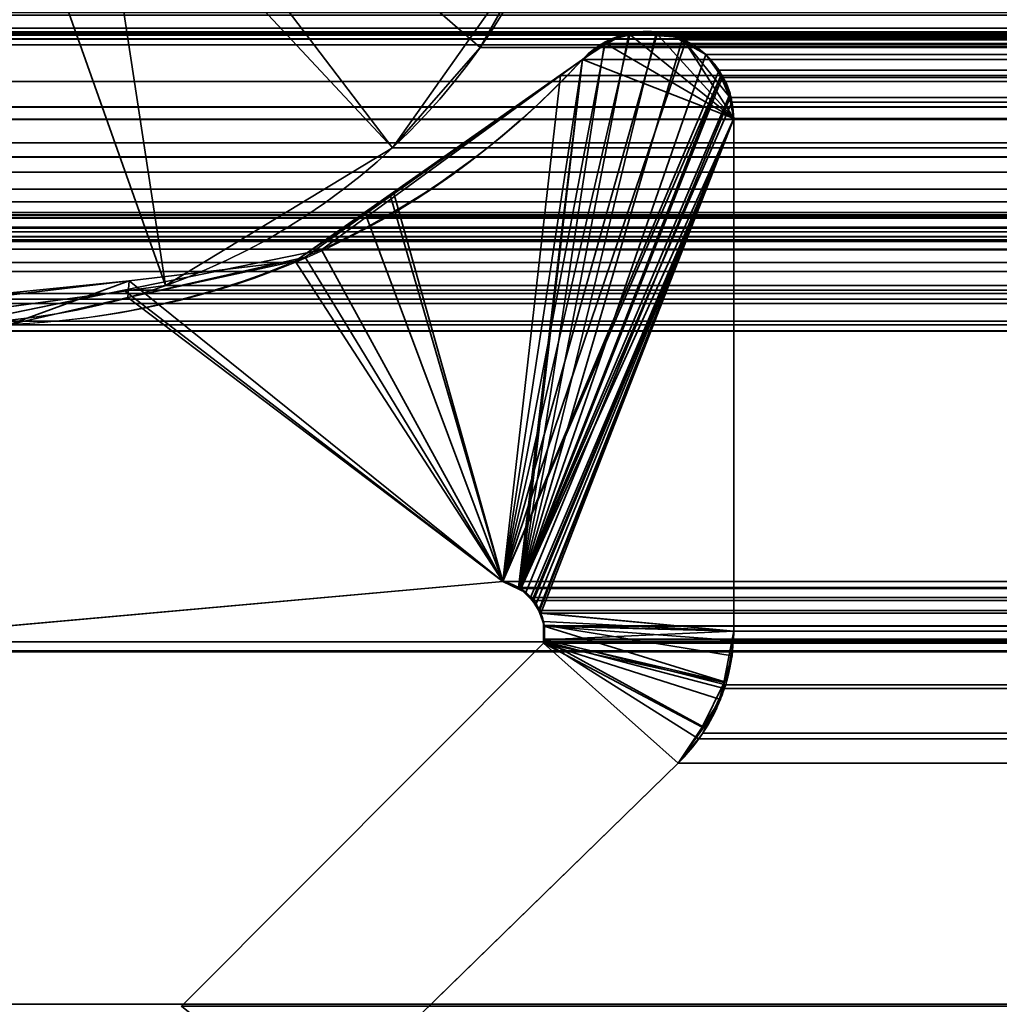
# Model space of a CAD drawing. Header units: millimetres. Extents: x -587 to 3688, y -115 to 120.
# Tile 741 of 960: x 2500.5 to 2503.88, y 2.65 to 6.05. Entities that reach past the tile are written whole.
import ezdxf

# ---------------------------------------------------------------- set-up
doc = ezdxf.new("R2010")
doc.units = ezdxf.units.MM
doc.layers.add('151', color=7, linetype='Continuous', true_color=0xffffff)

# ---------------------------------------------------------------- blocks, each defined once
blk = doc.blocks.new('UG_SURFACE_003')
at = {"layer": '151', "color": 252, "linetype": 'Continuous', "lineweight": 35}
for points in [[(3687.5, -40, 2198), (3687.5, 110, 2198), (2312.5, 110, 2198), (2312.5, -40, 2198)], [(2462.5001, -40, 2048.0001), (2462.5001, 110, 2048.0001), (3537.4999, 110, 2048.0001), (3537.4999, -40, 2048.0001)]]:
    blk.add_3dface(points, dxfattribs=at)
blk = doc.blocks.new('UG_SURFACE_089')
at = {"layer": '151', "color": 252, "linetype": 'Continuous', "lineweight": 35}
for points in [[(2502.0874, 5.9514, 2006.4125), (2502.3134, 6.3528, 2006.1867), (2500.9842, 7.0973, 2007.5157), (2500.9377, 6.9509, 2007.5622)], [(2500.7615, 6.7015, -7), (2500.9377, 6.9509, -7), (2502.3134, 6.3528, -7), (2501.7846, 5.6045, -7)], [(2501.7846, 5.6045, 2006.7155), (2502.0874, 5.9514, 2006.4125), (2500.9377, 6.9509, 2007.5622), (2500.8626, 6.8171, 2007.6375)], [(2500.8626, 6.8171, 2007.6375), (2500.7615, 6.7015, 2007.7386), (2501.0011, 5.1291, 2007.499), (2501.7846, 5.6045, 2006.7155)], [(2500.7615, 6.7015, 2007.7386), (2500.5004, 6.543, 2007.9997), (2501.0011, 5.1291, 2007.499)], [(2500.5004, 6.543, -7), (2500.7615, 6.7015, -7), (2501.7846, 5.6045, -7), (2501.0011, 5.1291, -7)], [(2500.093, 5.0055, 2008.4069), (2501.0011, 5.1291, 2007.499), (2500.5004, 6.543, 2007.9997), (2500.1976, 6.5018, 2008.3022)], [(2501.0011, 5.1291, -7), (2500.093, 5.0055, -7), (2500.1976, 6.5018, -7), (2500.5004, 6.543, -7)], [(2501.7846, 5.6045, -7), (2502.3134, 6.3528, -7), (2502.3134, 6.3528, 2006.1867)], [(2502.3134, 6.3528, 2006.1867), (2502.0874, 5.9514, 2006.4125), (2501.7846, 5.6045, -7)], [(2502.0874, 5.9514, 2006.4125), (2501.7846, 5.6045, 2006.7155), (2501.7846, 5.6045, -7)], [(2501.0011, 5.1291, 2007.499), (2501.0011, 5.1291, -7), (2501.7846, 5.6045, -7), (2501.7846, 5.6045, 2006.7155)], [(2500.093, 5.0055, 2008.4069), (2500.093, 5.0055, -7), (2501.0011, 5.1291, -7), (2501.0011, 5.1291, 2007.499)]]:
    blk.add_3dface(points, dxfattribs=at)
blk = doc.blocks.new('UG_SURFACE_090')
at = {"layer": '151', "color": 252, "linetype": 'Continuous', "lineweight": 35}
for points in [[(2502.0874, 5.9514, 2006.4125), (2502.3134, 6.3528, 2006.1867), (2500.9842, 7.0973, 2007.5157), (2500.9377, 6.9509, 2007.5622)], [(2500.7615, 6.7015, -7), (2500.9377, 6.9509, -7), (2502.3134, 6.3528, -7), (2501.7846, 5.6045, -7)], [(2501.7846, 5.6045, 2006.7155), (2502.0874, 5.9514, 2006.4125), (2500.9377, 6.9509, 2007.5622), (2500.8626, 6.8171, 2007.6375)], [(2500.8626, 6.8171, 2007.6375), (2500.7615, 6.7015, 2007.7386), (2501.0011, 5.1291, 2007.499), (2501.7846, 5.6045, 2006.7155)], [(2500.7615, 6.7015, 2007.7386), (2500.5004, 6.543, 2007.9997), (2501.0011, 5.1291, 2007.499)], [(2500.5004, 6.543, -7), (2500.7615, 6.7015, -7), (2501.7846, 5.6045, -7), (2501.0011, 5.1291, -7)], [(2500.093, 5.0055, 2008.4069), (2501.0011, 5.1291, 2007.499), (2500.5004, 6.543, 2007.9997), (2500.1976, 6.5018, 2008.3022)], [(2501.0011, 5.1291, -7), (2500.093, 5.0055, -7), (2500.1976, 6.5018, -7), (2500.5004, 6.543, -7)], [(2501.7846, 5.6045, -7), (2502.3134, 6.3528, -7), (2502.3134, 6.3528, 2006.1867)], [(2502.3134, 6.3528, 2006.1867), (2502.0874, 5.9514, 2006.4125), (2501.7846, 5.6045, -7)], [(2502.0874, 5.9514, 2006.4125), (2501.7846, 5.6045, 2006.7155), (2501.7846, 5.6045, -7)], [(2501.0011, 5.1291, 2007.499), (2501.0011, 5.1291, -7), (2501.7846, 5.6045, -7), (2501.7846, 5.6045, 2006.7155)], [(2500.093, 5.0055, 2008.4069), (2500.093, 5.0055, -7), (2501.0011, 5.1291, -7), (2501.0011, 5.1291, 2007.499)]]:
    blk.add_3dface(points, dxfattribs=at)
blk = doc.blocks.new('UG_SURFACE_093')
at = {"layer": '151', "color": 252, "linetype": 'Continuous', "lineweight": 35}
for points in [[(2486.0001, -46.92, 2022.5), (3513.9999, -46.92, 2022.5), (3513.9999, 13.92, 2022.5), (2486.0001, 13.92, 2022.5)], [(2487.5, -46.92, 2020.9999), (2487.5, 13.92, 2020.9999), (3512.5, 13.92, 2020.9999), (3512.5, -46.92, 2020.9999)], [(2500.9377, 6.9509, 2007.5622), (2500.9842, 7.0973, 2007.5157), (2502.3134, 6.3528, 2006.1867), (2502.0874, 5.9514, 2006.4125)], [(2500.8626, 6.8171, 2007.6375), (2500.9377, 6.9509, 2007.5622), (2502.0874, 5.9514, 2006.4125), (2501.7846, 5.6045, 2006.7155)], [(2501.7846, 5.6045, 2006.7155), (2501.0011, 5.1291, 2007.499), (2500.7615, 6.7015, 2007.7386), (2500.8626, 6.8171, 2007.6375)], [(2501.0011, 5.1291, 2007.499), (2500.5004, 6.543, 2007.9997), (2500.7615, 6.7015, 2007.7386)], [(2500.1976, 6.5018, 2008.3022), (2500.5004, 6.543, 2007.9997), (2501.0011, 5.1291, 2007.499), (2500.093, 5.0055, 2008.4069)], [(2502.0874, 5.9514, 2006.4125), (3497.6866, 6.3528, 2006.1867), (3497.9126, 5.9514, 2006.4125)], [(2502.0874, 5.9514, 2006.4125), (2502.3134, 6.3528, 2006.1867), (3497.6866, 6.3528, 2006.1867)], [(2498.2498, 6.2198, 2010.2503), (2498.5015, 5.834, 2009.9986), (3501.4985, 5.834, 2009.9986), (3501.7502, 6.2198, 2010.2503)], [(3497.9126, 5.9514, 2006.4125), (2501.7846, 5.6045, 2006.7155), (2502.0874, 5.9514, 2006.4125)], [(3497.9126, 5.9514, 2006.4125), (3498.2154, 5.6045, 2006.7155), (2501.7846, 5.6045, 2006.7155)], [(3501.4985, 5.834, 2009.9986), (2498.5015, 5.834, 2009.9986), (2499.2111, 5.2542, 2009.289), (3500.7889, 5.2542, 2009.289)], [(3498.9989, 5.1291, 2007.499), (2501.0011, 5.1291, 2007.499), (2501.7846, 5.6045, 2006.7155), (3498.2154, 5.6045, 2006.7155)], [(3500.7889, 5.2542, 2009.289), (2499.2111, 5.2542, 2009.289), (2500.093, 5.0055, 2008.4069), (3499.907, 5.0055, 2008.4069)], [(3499.907, 5.0055, 2008.4069), (2500.093, 5.0055, 2008.4069), (2501.0011, 5.1291, 2007.499), (3498.9989, 5.1291, 2007.499)]]:
    blk.add_3dface(points, dxfattribs=at)
blk = doc.blocks.new('UG_SURFACE_095')
at = {"layer": '151', "color": 7, "linetype": 'Continuous', "lineweight": 35}
for points in [[(2502.1658, 4.1071, 2006.3343), (2502.6038, 5.9952, 2005.8963), (2502.5806, 5.9954, 2005.9195), (2502.5184, 5.9606, 2005.9814)], [(2502.1658, 4.1071, 2006.3343), (2502.697, 5.9944, 2005.8031), (2502.6038, 5.9952, 2005.8963)], [(2502.1658, 4.1071, 2006.3343), (2502.7959, 5.9673, 2005.7042), (2502.7492, 5.9939, 2005.7507), (2502.697, 5.9944, 2005.8031)], [(2502.9633, 5.7056, -7), (2502.5177, 5.9668, -7), (2502.5306, 5.9764, -7), (2502.6052, 5.9951, -7)], [(2502.5306, 5.9764, -7), (2502.5184, 5.9606, 2005.9814), (2502.5806, 5.9954, 2005.9195)], [(2502.5306, 5.9764, -7), (2502.5806, 5.9954, 2005.9195), (2502.6038, 5.9952, 2005.8963)], [(2502.6038, 5.9952, 2005.8963), (2502.6052, 5.9951, -7), (2502.5306, 5.9764, -7)], [(2502.6052, 5.9951, -7), (2502.6038, 5.9952, 2005.8963), (2502.697, 5.9944, 2005.8031)], [(2502.697, 5.9944, 2005.8031), (2502.6503, 6.0064, -7), (2502.6052, 5.9951, -7)], [(2502.9633, 5.7056, -7), (2502.6052, 5.9951, -7), (2502.6503, 6.0064, -7), (2502.6963, 5.9997, -7)], [(2502.697, 5.9944, 2005.8031), (2502.6963, 5.9997, -7), (2502.6503, 6.0064, -7)], [(2502.6963, 5.9997, -7), (2502.697, 5.9944, 2005.8031), (2502.7492, 5.9939, 2005.7507)], [(2502.7492, 5.9939, 2005.7507), (2502.7597, 5.9906, -7), (2502.6963, 5.9997, -7)], [(2502.6963, 5.9997, -7), (2502.7597, 5.9906, -7), (2502.795, 5.9696, -7), (2502.9633, 5.7056, -7)], [(2502.7492, 5.9939, 2005.7507), (2502.795, 5.9696, -7), (2502.7597, 5.9906, -7)], [(2502.7492, 5.9939, 2005.7507), (2502.7959, 5.9673, 2005.7042), (2502.795, 5.9696, -7)], [(2502.9123, 5.8734, 2005.5878), (2502.8667, 5.9269, 2005.6334), (2502.7959, 5.9673, 2005.7042), (2502.1658, 4.1071, 2006.3343)], [(2502.5184, 5.9606, 2005.9814), (2502.4574, 5.9264, 2006.0427), (2502.4409, 5.9099, 2006.0592), (2502.1658, 4.1071, 2006.3343)], [(2502.5184, 5.9606, 2005.9814), (2502.5177, 5.9668, -7), (2502.4409, 5.9099, -7)], [(2502.4409, 5.9099, -7), (2502.5177, 5.9668, -7), (2502.9633, 5.7056, -7)], [(2502.4409, 5.9099, -7), (2502.4574, 5.9264, 2006.0427), (2502.5184, 5.9606, 2005.9814)], [(2502.5306, 5.9764, -7), (2502.5177, 5.9668, -7), (2502.5184, 5.9606, 2005.9814)], [(2502.795, 5.9696, -7), (2502.7959, 5.9673, 2005.7042), (2502.8667, 5.9269, 2005.6334)], [(2502.8667, 5.9269, 2005.6334), (2502.8667, 5.9269, -7), (2502.795, 5.9696, -7)], [(2502.9473, 5.7817, -7), (2502.795, 5.9696, -7), (2502.8667, 5.9269, -7), (2502.9173, 5.8558, -7)], [(2502.9473, 5.7817, -7), (2502.9633, 5.7056, -7), (2502.795, 5.9696, -7)], [(2502.4409, 5.9099, -7), (2502.4409, 5.9099, 2006.0592), (2502.4574, 5.9264, 2006.0427)], [(2502.8667, 5.9269, -7), (2502.8667, 5.9269, 2005.6334), (2502.9123, 5.8734, 2005.5878)], [(2502.9123, 5.8734, 2005.5878), (2502.9173, 5.8558, -7), (2502.8667, 5.9269, -7)], [(2501.7781, 5.4379, -7), (2501.7886, 5.4518, 2006.7112), (2502.4409, 5.9099, 2006.0592)], [(2502.4409, 5.9099, 2006.0592), (2502.4409, 5.9099, -7), (2501.7781, 5.4379, -7)], [(2501.7781, 5.4379, -7), (2502.4409, 5.9099, -7), (2502.1658, 4.1071, -7)], [(2502.1658, 4.1071, 2006.3343), (2502.4409, 5.9099, 2006.0592), (2501.7886, 5.4518, 2006.7112)], [(2502.2244, 4.083, -7), (2502.1658, 4.1071, -7), (2502.4409, 5.9099, -7)], [(2502.9633, 5.7056, -7), (2502.2278, 4.0816, -7), (2502.2244, 4.083, -7), (2502.4409, 5.9099, -7)], [(2502.1658, 4.1071, 2006.3343), (2502.9199, 5.8573, 2005.5802), (2502.9123, 5.8734, 2005.5878)], [(2502.9199, 5.8573, 2005.5802), (2502.1658, 4.1071, 2006.3343), (2502.2237, 4.0792, 2006.2764)], [(2502.9502, 5.793, 2005.5497), (2502.9199, 5.8573, 2005.5802), (2502.2237, 4.0792, 2006.2764)], [(2502.9123, 5.8734, 2005.5878), (2502.9199, 5.8573, 2005.5802), (2502.9173, 5.8558, -7)], [(2502.9376, 5.8271, -7), (2502.9173, 5.8558, -7), (2502.9199, 5.8573, 2005.5802)], [(2502.9173, 5.8558, -7), (2502.9376, 5.8271, -7), (2502.9473, 5.7817, -7)], [(2502.9376, 5.8271, -7), (2502.9199, 5.8573, 2005.5802), (2502.9502, 5.793, 2005.5497)], [(2502.9502, 5.793, 2005.5497), (2502.9473, 5.7817, -7), (2502.9376, 5.8271, -7)], [(2502.2237, 4.0792, 2006.2764), (2502.2449, 4.069, 2006.2551), (2502.9519, 5.7826, 2005.5482), (2502.9502, 5.793, 2005.5497)], [(2502.9502, 5.793, 2005.5497), (2502.9519, 5.7826, 2005.5482), (2502.9473, 5.7817, -7)], [(2502.9633, 5.7056, 2005.5368), (2502.9519, 5.7826, 2005.5482), (2502.2449, 4.069, 2006.2551), (2502.2666, 4.0415, 2006.2335)], [(2502.9473, 5.7817, -7), (2502.9519, 5.7826, 2005.5482), (2502.9633, 5.7056, 2005.5368)], [(2502.9633, 5.7056, 2005.5368), (2502.9633, 5.7056, -7), (2502.9473, 5.7817, -7)], [(2502.2802, 4.0294, -7), (2502.2666, 4.0429, -7), (2502.2278, 4.0816, -7), (2502.9633, 5.7056, -7)], [(2502.2666, 4.0415, 2006.2335), (2502.2912, 4.0105, 2006.2089), (2502.9633, 5.7056, 2005.5368)], [(2502.2936, 3.9977, -7), (2502.2802, 4.0294, -7), (2502.9633, 5.7056, -7), (2502.9633, 3.935, -7)], [(2502.9633, 3.935, 2005.5368), (2502.9633, 5.7056, 2005.5368), (2502.2912, 4.0105, 2006.2089), (2502.295, 3.998, 2006.2051)], [(2502.9633, 5.7056, 2005.5368), (2502.9633, 3.935, 2005.5368), (2502.9633, 3.935, -7), (2502.9633, 5.7056, -7)], [(2501.4486, 5.2131, 2007.0512), (2501.7886, 5.4518, 2006.7112), (2501.7781, 5.4379, -7)], [(2501.7886, 5.4518, 2006.7112), (2501.4486, 5.2131, 2007.0512), (2502.1658, 4.1071, 2006.3343)], [(2501.4486, 5.2131, 2007.0512), (2501.7781, 5.4379, -7), (2501.4825, 5.2275, -7)], [(2502.1658, 4.1071, -7), (2501.4825, 5.2275, -7), (2501.7781, 5.4379, -7)], [(2501.4486, 5.2131, 2007.0512), (2501.4825, 5.2275, -7), (2500.8707, 5.0877, -7)], [(2500.8707, 5.0877, -7), (2501.4825, 5.2275, -7), (2502.1658, 4.1071, -7)], [(2500.8707, 5.0877, -7), (2500.875, 5.1452, 2007.6251), (2501.4486, 5.2131, 2007.0512)], [(2502.1658, 4.1071, 2006.3343), (2501.4486, 5.2131, 2007.0512), (2500.875, 5.1452, 2007.6251)], [(2499.4631, 3.8635, 2009.0368), (2502.1658, 4.1071, 2006.3343), (2500.875, 5.1452, 2007.6251), (2500.0408, 5.0464, 2008.4591)], [(2500.0522, 5.0629, -7), (2500.0408, 5.0464, 2008.4591), (2500.875, 5.1452, 2007.6251)], [(2500.875, 5.1452, 2007.6251), (2500.4632, 4.9946, -7), (2500.0522, 5.0629, -7)], [(2500.875, 5.1452, 2007.6251), (2500.8707, 5.0877, -7), (2500.4632, 4.9946, -7)], [(2502.1658, 4.1071, -7), (2499.4631, 3.8635, -7), (2500.4632, 4.9946, -7), (2500.8707, 5.0877, -7)], [(2499.4631, 3.8635, -7), (2502.1658, 4.1071, -7), (2502.1658, 4.1071, 2006.3343), (2499.4631, 3.8635, 2009.0368)], [(2502.1658, 4.1071, -7), (2502.2244, 4.083, -7), (2502.2237, 4.0792, 2006.2764)], [(2502.2237, 4.0792, 2006.2764), (2502.1658, 4.1071, 2006.3343), (2502.1658, 4.1071, -7)], [(2502.2449, 4.069, 2006.2551), (2502.2237, 4.0792, 2006.2764), (2502.2244, 4.083, -7)], [(2502.2244, 4.083, -7), (2502.2278, 4.0816, -7), (2502.2666, 4.0415, 2006.2335)], [(2502.2666, 4.0415, 2006.2335), (2502.2449, 4.069, 2006.2551), (2502.2244, 4.083, -7)], [(2502.2278, 4.0816, -7), (2502.2666, 4.0429, -7), (2502.2666, 4.0415, 2006.2335)], [(2502.2666, 4.0429, -7), (2502.2802, 4.0294, -7), (2502.295, 3.998, 2006.2051)], [(2502.295, 3.998, 2006.2051), (2502.2912, 4.0105, 2006.2089), (2502.2666, 4.0429, -7)], [(2502.2912, 4.0105, 2006.2089), (2502.2666, 4.0415, 2006.2335), (2502.2666, 4.0429, -7)], [(2502.2802, 4.0294, -7), (2502.2936, 3.9977, -7), (2502.295, 3.998, 2006.2051)], [(2502.3084, 3.9554, 2006.1917), (2502.295, 3.998, 2006.2051), (2502.2936, 3.9977, -7)], [(2502.9633, 3.935, -7), (2502.306, 3.9681, -7), (2502.2936, 3.9977, -7)], [(2502.3084, 3.9554, 2006.1917), (2502.2936, 3.9977, -7), (2502.306, 3.9681, -7)], [(2502.295, 3.998, 2006.2051), (2502.3084, 3.9554, 2006.1917), (2502.9633, 3.935, 2005.5368)], [(2502.3062, 3.9051, -7), (2502.306, 3.9526, -7), (2502.306, 3.9681, -7), (2502.9633, 3.935, -7)], [(2502.3084, 3.9554, 2006.1917), (2502.306, 3.9681, -7), (2502.306, 3.9526, -7)], [(2502.306, 3.9526, -7), (2502.3084, 3.9526, 2006.1917), (2502.3084, 3.9554, 2006.1917)], [(2502.3084, 3.9526, 2006.1917), (2502.306, 3.9526, -7), (2502.3062, 3.9051, -7)], [(2502.3062, 3.9051, -7), (2502.3084, 3.9051, 2006.1917), (2502.3084, 3.9526, 2006.1917)], [(2502.3084, 3.9554, 2006.1917), (2502.3084, 3.9526, 2006.1917), (2502.9314, 3.7599, 2005.5687), (2502.9576, 3.8494, 2005.5425)], [(2502.9576, 3.8494, 2005.5425), (2502.9633, 3.935, 2005.5368), (2502.3084, 3.9554, 2006.1917)], [(2502.3084, 3.9526, 2006.1917), (2502.3084, 3.9051, 2006.1917), (2502.3084, 3.9049, 2006.1917), (2502.9314, 3.7599, 2005.5687)], [(2502.9633, 3.935, -7), (2502.9292, 3.7578, -7), (2502.3062, 3.8936, -7), (2502.3062, 3.9051, -7)], [(2502.9292, 3.7578, -7), (2502.9633, 3.935, -7), (2502.9633, 3.935, 2005.5368)], [(2502.9633, 3.935, 2005.5368), (2502.9576, 3.8494, 2005.5425), (2502.9292, 3.7578, -7)], [(2502.7711, 3.4787, -7), (2501.523, 2.2621, -7), (2501.0557, 2.6395, -7), (2502.3062, 3.8936, -7)], [(2501.523, 2.2621, 2006.9771), (2502.7711, 3.4787, 2005.729), (2502.3062, 3.8936, 2006.1936), (2501.0557, 2.6395, 2007.4444)], [(2502.3062, 3.8936, -7), (2501.0557, 2.6395, -7), (2501.0557, 2.6395, 2007.4444), (2502.3062, 3.8936, 2006.1936)], [(2502.3084, 3.9049, 2006.1917), (2502.3062, 3.9051, -7), (2502.3062, 3.8936, -7)], [(2502.3084, 3.9049, 2006.1917), (2502.3084, 3.9051, 2006.1917), (2502.3062, 3.9051, -7)], [(2502.3084, 3.9049, 2006.1917), (2502.3062, 3.8936, 2006.1936), (2502.7711, 3.4787, 2005.729), (2502.8596, 3.6037, 2005.6405)], [(2502.3062, 3.8936, -7), (2502.3062, 3.8936, 2006.1936), (2502.3084, 3.9049, 2006.1917)], [(2502.3062, 3.8936, -7), (2502.8541, 3.6031, -7), (2502.7711, 3.4787, -7)], [(2502.3062, 3.8936, -7), (2502.9178, 3.6987, -7), (2502.8541, 3.6031, -7)], [(2502.9292, 3.7578, -7), (2502.9178, 3.6987, -7), (2502.3062, 3.8936, -7)], [(2502.8596, 3.6037, 2005.6405), (2502.9039, 3.6663, 2005.5962), (2502.9314, 3.7599, 2005.5687), (2502.3084, 3.9049, 2006.1917)], [(2502.9576, 3.8494, 2005.5425), (2502.9314, 3.7599, 2005.5687), (2502.9292, 3.7578, -7)], [(2502.8541, 3.6031, -7), (2502.9178, 3.6987, -7), (2502.9314, 3.7599, 2005.5687)], [(2502.9314, 3.7599, 2005.5687), (2502.9039, 3.6663, 2005.5962), (2502.8541, 3.6031, -7)], [(2502.9178, 3.6987, -7), (2502.9292, 3.7578, -7), (2502.9314, 3.7599, 2005.5687)], [(2502.9039, 3.6663, 2005.5962), (2502.8596, 3.6037, 2005.6405), (2502.8541, 3.6031, -7)], [(2502.7711, 3.4787, -7), (2502.8541, 3.6031, -7), (2502.8596, 3.6037, 2005.6405)], [(2502.8596, 3.6037, 2005.6405), (2502.7711, 3.4787, 2005.729), (2502.7711, 3.4787, -7)], [(2502.7711, 3.4787, 2005.729), (2501.523, 2.2621, 2006.9771), (2501.523, 2.2621, -7), (2502.7711, 3.4787, -7)]]:
    blk.add_3dface(points, dxfattribs=at)
blk = doc.blocks.new('UG_SURFACE_096')
at = {"layer": '151', "color": 7, "linetype": 'Continuous', "lineweight": 35}
for points in [[(2496.5, 11.8277, 2012.0001), (2496.5, 5.7035, 2012.0001), (3503.5, 5.7035, 2012.0001), (3503.5, 11.8277, 2012.0001)], [(2496.0108, 5.2872, 2012.4891), (2489.7921, 6.3024, 2018.708), (3510.2079, 6.3024, 2018.708), (3503.9892, 5.2872, 2012.4891)], [(3512.0292, 6.2483, 2020.529), (3512.6932, 6.0016, 2021.1933), (2487.3068, 6.0016, 2021.1933), (2487.9708, 6.2483, 2020.529)], [(2498.1017, 6.1057, 2010.3981), (3501.8983, 6.1057, 2010.3981), (3501.5821, 5.7463, 2010.0822), (2498.4179, 5.7463, 2010.0822)], [(2487.0315, 6.0638, 2021.4686), (2487.1159, 6.0181, 2021.384), (3512.8839, 6.0204, 2021.3838)], [(3512.8839, 6.0204, 2021.3838), (3512.9592, 6.0552, 2021.4593), (2487.0315, 6.0638, 2021.4686)], [(3511.6327, 6.0214, 2020.1328), (2488.3535, 6.0731, 2020.1464), (2488.3714, 5.981, 2020.1285)], [(3511.6327, 6.0214, 2020.1328), (3511.6465, 6.0731, 2020.1464), (2488.3535, 6.0731, 2020.1464)], [(2488.3714, 5.981, 2020.1285), (3511.6284, 5.9608, 2020.1285), (3511.6327, 6.0214, 2020.1328)], [(3512.8839, 6.0204, 2021.3838), (2487.1159, 6.0181, 2021.384), (2487.1392, 6.0054, 2021.3606)], [(3512.8386, 5.9996, 2021.3387), (3512.8839, 6.0204, 2021.3838), (2487.1392, 6.0054, 2021.3606)], [(2487.1392, 6.0054, 2021.3606), (2487.2069, 5.999, 2021.2929), (3512.7933, 6.0002, 2021.2932)], [(3512.7933, 6.0002, 2021.2932), (3512.8386, 5.9996, 2021.3387), (2487.1392, 6.0054, 2021.3606)], [(2487.2069, 5.999, 2021.2929), (2487.263, 5.9938, 2021.2369), (3512.6932, 6.0016, 2021.1933)], [(3512.6932, 6.0016, 2021.1933), (3512.7933, 6.0002, 2021.2932), (2487.2069, 5.999, 2021.2929)], [(2487.263, 5.9938, 2021.2369), (2487.3068, 6.0016, 2021.1933), (3512.6932, 6.0016, 2021.1933)], [(2502.2271, 4.082, 2006.2728), (2502.6011, 6.0002, 2005.899), (2502.6019, 6.0005, 2005.8982), (2502.6934, 5.9933, 2005.8067)], [(2502.517, 5.9647, 2005.9829), (2502.6011, 6.0002, 2005.899), (2502.2271, 4.082, 2006.2728)], [(2502.2271, 4.082, 2006.2728), (2502.6934, 5.9933, 2005.8067), (2502.7685, 5.9874, 2005.7316), (2502.7845, 5.9776, 2005.7156)], [(3497.3979, 5.9947, 2005.898), (2502.6011, 6.0002, 2005.899), (2502.517, 5.9647, 2005.9829)], [(2502.517, 5.9647, 2005.9829), (3497.483, 5.9639, 2005.9829), (3497.3979, 5.9947, 2005.898)], [(2502.6019, 6.0005, 2005.8982), (2502.6011, 6.0002, 2005.899), (3497.3979, 5.9947, 2005.898)], [(2502.6934, 5.9933, 2005.8067), (2502.6019, 6.0005, 2005.8982), (3497.3979, 5.9947, 2005.898)], [(3497.3979, 5.9947, 2005.898), (3497.3698, 6.0049, 2005.8699), (2502.6934, 5.9933, 2005.8067)], [(3497.3698, 6.0049, 2005.8699), (3497.3066, 5.9969, 2005.8067), (2502.6934, 5.9933, 2005.8067)], [(2502.7685, 5.9874, 2005.7316), (2502.6934, 5.9933, 2005.8067), (3497.3066, 5.9969, 2005.8067)], [(2502.7685, 5.9874, 2005.7316), (3497.3066, 5.9969, 2005.8067), (3497.2315, 5.9874, 2005.7316)], [(3497.2315, 5.9874, 2005.7316), (2502.7845, 5.9776, 2005.7156), (2502.7685, 5.9874, 2005.7316)], [(3497.2315, 5.9874, 2005.7316), (3497.2155, 5.9776, 2005.7156), (2502.7845, 5.9776, 2005.7156)], [(3511.6749, 2.6459, 2020.175), (3511.6284, 5.9608, 2020.1285), (2488.3716, 5.9608, 2020.1285), (2488.3251, 2.6459, 2020.175)], [(2488.3714, 5.981, 2020.1285), (2488.3716, 5.9608, 2020.1285), (3511.6284, 5.9608, 2020.1285)], [(2502.7845, 5.9776, 2005.7156), (2502.8667, 5.9269, 2005.6334), (2502.2271, 4.082, 2006.2728)], [(2502.2271, 4.082, 2006.2728), (2502.4409, 5.9099, 2006.0592), (2502.4924, 5.9543, 2006.0077), (2502.517, 5.9647, 2005.9829)], [(2502.4924, 5.9543, 2006.0077), (2502.4409, 5.9099, 2006.0592), (3497.5591, 5.9099, 2006.0592)], [(3497.483, 5.9639, 2005.9829), (2502.517, 5.9647, 2005.9829), (2502.4924, 5.9543, 2006.0077)], [(2502.4924, 5.9543, 2006.0077), (3497.5054, 5.9558, 2006.0053), (3497.483, 5.9639, 2005.9829)], [(2502.4924, 5.9543, 2006.0077), (3497.5591, 5.9099, 2006.0592), (3497.5054, 5.9558, 2006.0053)], [(2502.7845, 5.9776, 2005.7156), (3497.2155, 5.9776, 2005.7156), (3497.1333, 5.9269, 2005.6334), (2502.8667, 5.9269, 2005.6334)], [(2502.2271, 4.082, 2006.2728), (2502.8667, 5.9269, 2005.6334), (2502.9125, 5.873, 2005.5876), (2502.9235, 5.8482, 2005.5764)], [(2502.9125, 5.873, 2005.5876), (2502.8667, 5.9269, 2005.6334), (3497.1333, 5.9269, 2005.6334)], [(2502.9125, 5.873, 2005.5876), (3497.1333, 5.9269, 2005.6334), (3497.0744, 5.8501, 2005.5742)], [(2502.2192, 4.0853, 2006.2807), (2502.1658, 4.1071, 2006.3343), (2502.3646, 5.8544, 2006.1352), (2502.4409, 5.9099, 2006.0592)], [(2502.4409, 5.9099, 2006.0592), (2502.2271, 4.082, 2006.2728), (2502.2192, 4.0853, 2006.2807)], [(2502.3646, 5.8544, 2006.1352), (3497.6354, 5.8544, 2006.1352), (3497.5591, 5.9099, 2006.0592), (2502.4409, 5.9099, 2006.0592)], [(2501.6949, 5.3663, 2006.8052), (2502.3646, 5.8544, 2006.1352), (2502.1658, 4.1071, 2006.3343)], [(2501.6949, 5.3663, 2006.8052), (3498.3051, 5.3663, 2006.8052), (3497.6354, 5.8544, 2006.1352), (2502.3646, 5.8544, 2006.1352)], [(3497.0744, 5.8501, 2005.5742), (2502.9235, 5.8482, 2005.5764), (2502.9125, 5.873, 2005.5876)], [(2502.9235, 5.8482, 2005.5764), (2502.9542, 5.7791, 2005.5459), (2502.9562, 5.7623, 2005.5437), (2502.2271, 4.082, 2006.2728)], [(2502.9542, 5.7791, 2005.5459), (2502.9235, 5.8482, 2005.5764), (3497.0744, 5.8501, 2005.5742)], [(2502.9542, 5.7791, 2005.5459), (3497.0744, 5.8501, 2005.5742), (3497.0722, 5.8473, 2005.5721)], [(3497.0722, 5.8473, 2005.5721), (2502.9562, 5.7623, 2005.5437), (2502.9542, 5.7791, 2005.5459)], [(2502.9562, 5.7623, 2005.5437), (3497.0722, 5.8473, 2005.5721), (3497.0462, 5.7807, 2005.5463)], [(2502.2609, 4.051, 2006.2389), (2502.2271, 4.082, 2006.2728), (2502.9562, 5.7623, 2005.5437), (2502.9633, 5.7056, 2005.5368)], [(3497.0462, 5.7807, 2005.5463), (3497.0438, 5.7623, 2005.5439), (2502.9562, 5.7623, 2005.5437)], [(2502.9562, 5.7623, 2005.5437), (3497.0438, 5.7623, 2005.5439), (3497.0367, 5.7056, 2005.5368)], [(3497.0367, 5.7056, 2005.5368), (2502.9633, 5.7056, 2005.5368), (2502.9562, 5.7623, 2005.5437)], [(2498.4179, 5.7463, 2010.0822), (3501.5821, 5.7463, 2010.0822), (3501.0002, 5.3308, 2009.5)], [(2498.9998, 5.3308, 2009.5), (2498.4179, 5.7463, 2010.0822), (3501.0002, 5.3308, 2009.5)], [(3503.5145, 5.5934, 2012.0144), (2496.5, 5.7035, 2012.0001), (2496.4924, 5.6228, 2012.0077)], [(3503.5145, 5.5934, 2012.0144), (3503.5, 5.7035, 2012.0001), (2496.5, 5.7035, 2012.0001)], [(2502.9633, 5.7056, 2005.5368), (2502.2719, 4.041, 2006.228), (2502.2609, 4.051, 2006.2389)], [(2502.2919, 4.0059, 2006.2079), (2502.2719, 4.041, 2006.228), (2502.9633, 5.7056, 2005.5368)], [(2502.9633, 5.7056, 2005.5368), (2502.2974, 3.9967, 2006.2027), (2502.2919, 4.0059, 2006.2079)], [(2502.9633, 5.7056, 2005.5368), (2502.9633, 3.935, 2005.5368), (2502.3086, 3.9533, 2006.1915), (2502.2974, 3.9967, 2006.2027)], [(3497.0367, 5.7056, 2005.5368), (3497.0367, 3.935, 2005.5368), (2502.9633, 3.935, 2005.5368), (2502.9633, 5.7056, 2005.5368)], [(2496.4924, 5.6228, 2012.0077), (2496.4759, 5.5732, 2012.0242), (3503.5229, 5.5726, 2012.023)], [(2496.4924, 5.6228, 2012.0077), (3503.5229, 5.5726, 2012.023), (3503.5145, 5.5934, 2012.0144)], [(3503.5539, 5.4968, 2012.054), (2496.4759, 5.5732, 2012.0242), (2496.4585, 5.521, 2012.0413)], [(3503.5539, 5.4968, 2012.054), (3503.5229, 5.5726, 2012.023), (2496.4759, 5.5732, 2012.0242)], [(2496.4585, 5.521, 2012.0413), (2496.4192, 5.4625, 2012.0809), (3503.5808, 5.4631, 2012.0807)], [(2496.4585, 5.521, 2012.0413), (3503.5808, 5.4631, 2012.0807), (3503.5539, 5.4968, 2012.054)], [(3503.6373, 5.392, 2012.1372), (2496.4192, 5.4625, 2012.0809), (2496.3894, 5.4187, 2012.1105)], [(3503.6373, 5.392, 2012.1372), (3503.5808, 5.4631, 2012.0807), (2496.4192, 5.4625, 2012.0809)], [(2496.3894, 5.4187, 2012.1105), (2496.3293, 5.3728, 2012.1708), (3503.6702, 5.3722, 2012.1701)], [(2496.3894, 5.4187, 2012.1105), (3503.6702, 5.3722, 2012.1701), (3503.6373, 5.392, 2012.1372)], [(3510.2162, 5.3809, 2018.7163), (2489.6746, 5.3615, 2018.8253), (2489.6784, 5.3634, 2018.8217)], [(3510.2162, 5.3809, 2018.7163), (3510.3247, 5.3519, 2018.8246), (2489.6746, 5.3615, 2018.8253)], [(2489.6784, 5.3634, 2018.8217), (2489.8109, 5.381, 2018.6892), (3510.1891, 5.381, 2018.6892)], [(3510.1891, 5.381, 2018.6892), (3510.2162, 5.3809, 2018.7163), (2489.6784, 5.3634, 2018.8217)], [(2489.8109, 5.381, 2018.6892), (2498.915, 3.8982, 2009.5851), (3501.085, 3.8982, 2009.5851), (3510.1891, 5.381, 2018.6892)], [(2489.557, 5.2979, 2018.9431), (2489.6746, 5.3615, 2018.8253), (3510.3247, 5.3519, 2018.8246)], [(3510.3247, 5.3519, 2018.8246), (3510.3974, 5.3323, 2018.8975), (2489.557, 5.2979, 2018.9431)], [(3503.7794, 5.3064, 2012.2793), (2496.3293, 5.3728, 2012.1708), (2496.2699, 5.3276, 2012.2302)], [(3503.7794, 5.3064, 2012.2793), (3503.6702, 5.3722, 2012.1701), (2496.3293, 5.3728, 2012.1708)], [(2502.1658, 4.1071, 2006.3343), (2501.539, 5.2528, 2006.9611), (2501.6949, 5.3663, 2006.8052)], [(3498.461, 5.2528, 2006.9611), (2501.6949, 5.3663, 2006.8052), (2501.539, 5.2528, 2006.9611)], [(3498.461, 5.2528, 2006.9611), (3498.3051, 5.3663, 2006.8052), (2501.6949, 5.3663, 2006.8052)], [(3510.3974, 5.3323, 2018.8975), (3510.442, 5.2969, 2018.9419), (2489.557, 5.2979, 2018.9431)], [(3503.7854, 5.3054, 2012.2852), (2496.2139, 5.3143, 2012.2859), (2496.093, 5.2853, 2012.4068)], [(2496.2699, 5.3276, 2012.2302), (2496.2139, 5.3143, 2012.2859), (3503.7854, 5.3054, 2012.2852)], [(2496.2699, 5.3276, 2012.2302), (3503.7854, 5.3054, 2012.2852), (3503.7794, 5.3064, 2012.2793)], [(3501.0002, 5.3308, 2009.5), (3500.8254, 5.2845, 2009.3255), (2499.1746, 5.2845, 2009.3255), (2498.9998, 5.3308, 2009.5)], [(3510.5202, 5.2345, 2019.0203), (2489.465, 5.2088, 2019.0351), (2489.5282, 5.2822, 2018.9719)], [(3510.5202, 5.2345, 2019.0203), (2489.5282, 5.2822, 2018.9719), (2489.557, 5.2979, 2018.9431)], [(2489.557, 5.2979, 2018.9431), (3510.442, 5.2969, 2018.9419), (3510.5202, 5.2345, 2019.0203)], [(2496.062, 5.2822, 2012.4381), (2496.0108, 5.2872, 2012.4891), (3503.9892, 5.2872, 2012.4891)], [(2496.0787, 5.2819, 2012.4211), (2496.062, 5.2822, 2012.4381), (3503.9892, 5.2872, 2012.4891)], [(3503.9892, 5.2872, 2012.4891), (3503.9213, 5.2819, 2012.4211), (2496.0787, 5.2819, 2012.4211)], [(3503.9067, 5.2844, 2012.4068), (2496.093, 5.2853, 2012.4068), (2496.0787, 5.2819, 2012.4211)], [(2496.0787, 5.2819, 2012.4211), (3503.9213, 5.2819, 2012.4211), (3503.9067, 5.2844, 2012.4068)], [(2496.093, 5.2853, 2012.4068), (3503.9067, 5.2844, 2012.4068), (3503.7854, 5.3054, 2012.2852)], [(2499.1746, 5.2845, 2009.3255), (3500.8254, 5.2845, 2009.3255), (3500.0048, 5.0668, 2008.5049), (2499.9952, 5.0668, 2008.5049)], [(2500.8571, 5.113, 2007.643), (2501.539, 5.2528, 2006.9611), (2502.1658, 4.1071, 2006.3343)], [(2501.539, 5.2528, 2006.9611), (2500.8571, 5.113, 2007.643), (3499.1429, 5.113, 2007.643)], [(2501.539, 5.2528, 2006.9611), (3499.1429, 5.113, 2007.643), (3498.461, 5.2528, 2006.9611)], [(3510.5615, 5.178, 2019.0616), (2489.4385, 5.178, 2019.0616), (2489.465, 5.2088, 2019.0351)], [(3510.5202, 5.2345, 2019.0203), (3510.5367, 5.2122, 2019.0365), (2489.465, 5.2088, 2019.0351)], [(2489.465, 5.2088, 2019.0351), (3510.5367, 5.2122, 2019.0365), (3510.5615, 5.178, 2019.0616)], [(3510.5615, 5.178, 2019.0616), (2489.4042, 5.1012, 2019.0959), (2489.4385, 5.178, 2019.0616)], [(3510.5615, 5.178, 2019.0616), (3510.5958, 5.1012, 2019.0959), (2489.4042, 5.1012, 2019.0959)], [(2502.1658, 4.1071, 2006.3343), (2499.4631, 3.8635, 2009.0368), (2500.2728, 4.9932, 2008.2273), (2500.8571, 5.113, 2007.643)], [(3499.7272, 4.9932, 2008.2273), (2500.8571, 5.113, 2007.643), (2500.2728, 4.9932, 2008.2273)], [(3499.7272, 4.9932, 2008.2273), (3499.1429, 5.113, 2007.643), (2500.8571, 5.113, 2007.643)], [(3510.6044, 5.0824, 2019.1042), (2489.3775, 4.9715, 2019.1224), (2489.3956, 5.0824, 2019.1042)], [(3510.6044, 5.0824, 2019.1042), (3510.6225, 4.9715, 2019.1224), (2489.3775, 4.9715, 2019.1224)], [(2489.3956, 5.0824, 2019.1042), (2489.4042, 5.1012, 2019.0959), (3510.5958, 5.1012, 2019.0959), (3510.6044, 5.0824, 2019.1042)], [(2500.2728, 4.9932, 2008.2273), (2499.9952, 5.0668, 2008.5049), (3500.0048, 5.0668, 2008.5049)], [(2500.2728, 4.9932, 2008.2273), (3500.0048, 5.0668, 2008.5049), (3499.7272, 4.9932, 2008.2273)], [(2489.295, 2.0412, 2019.2049), (2489.3775, 4.9715, 2019.1224), (3510.6225, 4.9715, 2019.1224), (3510.705, 2.0412, 2019.2049)], [(2499.4631, 3.8635, 2009.0368), (2502.1658, 4.1071, 2006.3343), (3497.8342, 4.1071, 2006.3343), (3500.5369, 3.8635, 2009.0368)], [(2502.1658, 4.1071, 2006.3343), (2502.2192, 4.0853, 2006.2807), (3497.7806, 4.0862, 2006.2807)], [(3497.7806, 4.0862, 2006.2807), (3497.8342, 4.1071, 2006.3343), (2502.1658, 4.1071, 2006.3343)], [(3497.7777, 4.0851, 2006.2778), (3497.7806, 4.0862, 2006.2807), (2502.2192, 4.0853, 2006.2807)], [(2502.2192, 4.0853, 2006.2807), (3497.7489, 4.0636, 2006.249), (3497.7777, 4.0851, 2006.2778)], [(3497.7489, 4.0636, 2006.249), (2502.2192, 4.0853, 2006.2807), (2502.2271, 4.082, 2006.2728)], [(2502.2271, 4.082, 2006.2728), (3497.7391, 4.0514, 2006.2392), (3497.7489, 4.0636, 2006.249)], [(2502.2271, 4.082, 2006.2728), (2502.2609, 4.051, 2006.2389), (3497.7391, 4.0514, 2006.2392)], [(3497.7133, 4.0191, 2006.2134), (3497.7391, 4.0514, 2006.2392), (2502.2609, 4.051, 2006.2389)], [(3497.7133, 4.0191, 2006.2134), (2502.2609, 4.051, 2006.2389), (2502.2719, 4.041, 2006.228)], [(2502.2719, 4.041, 2006.228), (3497.7081, 4.0062, 2006.2079), (3497.7133, 4.0191, 2006.2134)], [(2502.2719, 4.041, 2006.228), (2502.2919, 4.0059, 2006.2079), (3497.7081, 4.0062, 2006.2079)], [(3497.6974, 3.981, 2006.1972), (3497.7081, 4.0062, 2006.2079), (2502.2919, 4.0059, 2006.2079)], [(3497.6974, 3.981, 2006.1972), (2502.2919, 4.0059, 2006.2079), (2502.2974, 3.9967, 2006.2027)], [(2502.2974, 3.9967, 2006.2027), (3497.6926, 3.9522, 2006.1924), (3497.6974, 3.981, 2006.1972)], [(2502.2974, 3.9967, 2006.2027), (2502.3086, 3.9533, 2006.1915), (3497.6926, 3.9522, 2006.1924)], [(2502.3086, 3.9526, 2006.1915), (2502.3086, 3.9533, 2006.1915), (2502.9633, 3.935, 2005.5368)], [(2502.3086, 3.9533, 2006.1915), (2502.3086, 3.9526, 2006.1915), (3497.6926, 3.9522, 2006.1924)], [(2502.3086, 3.9526, 2006.1915), (2502.9633, 3.935, 2005.5368), (2502.9626, 3.9026, 2005.5375)], [(2502.9626, 3.9026, 2005.5375), (2502.9356, 3.7495, 2005.5642), (2502.3086, 3.9069, 2006.1915), (2502.3086, 3.9526, 2006.1915)], [(3497.69, 3.9377, 2006.1901), (2502.3086, 3.9526, 2006.1915), (2502.3086, 3.9069, 2006.1915)], [(3497.69, 3.9377, 2006.1901), (3497.6926, 3.9522, 2006.1924), (2502.3086, 3.9526, 2006.1915)], [(2502.3086, 3.9069, 2006.1915), (3497.6931, 3.9, 2006.1932), (3497.69, 3.9377, 2006.1901)], [(3497.0367, 3.935, 2005.5368), (2502.9356, 3.7495, 2005.5642), (2502.9626, 3.9026, 2005.5375)], [(2502.9356, 3.7495, 2005.5642), (3497.0367, 3.935, 2005.5368), (3497.0553, 3.7823, 2005.5554)], [(2502.9626, 3.9026, 2005.5375), (2502.9633, 3.935, 2005.5368), (3497.0367, 3.935, 2005.5368)], [(3501.085, 3.8982, 2009.5851), (2498.915, 3.8982, 2009.5851), (2499.1899, 3.8674, 2009.3102)], [(3500.8128, 3.8675, 2009.3126), (3501.085, 3.8982, 2009.5851), (2499.1899, 3.8674, 2009.3102)], [(2501.0557, 2.6395, 2007.4444), (2502.3062, 3.8936, 2006.1936), (2502.7711, 3.4787, 2005.729), (2501.523, 2.2621, 2006.9771)], [(2502.3062, 3.8936, 2006.1936), (2501.0557, 2.6395, 2007.4444), (3498.9443, 2.6395, 2007.4444), (3497.6938, 3.8936, 2006.1936)], [(2502.8412, 3.5635, 2005.6586), (2502.7711, 3.4787, 2005.729), (2502.3062, 3.8936, 2006.1936), (2502.3074, 3.8999, 2006.1927)], [(2502.3074, 3.8999, 2006.1927), (2502.3062, 3.8936, 2006.1936), (3497.6938, 3.8936, 2006.1936)], [(2502.3074, 3.8999, 2006.1927), (2502.3086, 3.9069, 2006.1915), (2502.9356, 3.7495, 2005.5642), (2502.9299, 3.7374, 2005.5699)], [(2502.3086, 3.9069, 2006.1915), (2502.3074, 3.8999, 2006.1927), (3497.6931, 3.9, 2006.1932)], [(3497.6938, 3.8936, 2006.1936), (3497.6931, 3.9, 2006.1932), (2502.3074, 3.8999, 2006.1927)], [(2502.3074, 3.8999, 2006.1927), (2502.9299, 3.7374, 2005.5699), (2502.8567, 3.5821, 2005.6434), (2502.8412, 3.5635, 2005.6586)], [(3500.8128, 3.8675, 2009.3126), (2499.1899, 3.8674, 2009.3102), (2499.4631, 3.8635, 2009.0368)], [(2499.4631, 3.8635, 2009.0368), (3500.5369, 3.8635, 2009.0368), (3500.8128, 3.8675, 2009.3126)], [(3497.0553, 3.7823, 2005.5554), (2502.9299, 3.7374, 2005.5699), (2502.9356, 3.7495, 2005.5642)], [(3497.0553, 3.7823, 2005.5554), (3497.0717, 3.7386, 2005.5716), (2502.9299, 3.7374, 2005.5699)], [(2502.8567, 3.5821, 2005.6434), (3497.0717, 3.7386, 2005.5716), (3497.1077, 3.6424, 2005.6078)], [(2502.8567, 3.5821, 2005.6434), (2502.9299, 3.7374, 2005.5699), (3497.0717, 3.7386, 2005.5716)], [(3497.1077, 3.6424, 2005.6078), (2502.8412, 3.5635, 2005.6586), (2502.8567, 3.5821, 2005.6434)], [(3497.1077, 3.6424, 2005.6078), (3497.1621, 3.5691, 2005.662), (2502.8412, 3.5635, 2005.6586)], [(3497.2289, 3.4787, 2005.729), (2502.7711, 3.4787, 2005.729), (2502.8412, 3.5635, 2005.6586)], [(2502.8412, 3.5635, 2005.6586), (3497.1621, 3.5691, 2005.662), (3497.2289, 3.4787, 2005.729)], [(3497.2289, 3.4787, 2005.729), (3498.477, 2.2621, 2006.9771), (2501.523, 2.2621, 2006.9771), (2502.7711, 3.4787, 2005.729)]]:
    blk.add_3dface(points, dxfattribs=at)

msp = doc.modelspace()

# ---------------------------------------------------------------- linework, layer by layer
at = {"layer": '151', "color": 252, "linetype": 'Continuous', "lineweight": -3, "true_color": 0x939598}
for p, q in [((3512.6932, 6.0016, 2021.1932), (2487.3068, 6.0016, 2021.1932)), ((2488.3716, 5.9608, 2020.1284), (3511.6284, 5.9608, 2020.1284)), ((3497.1333, 5.9269, 2005.6333), (2502.8667, 5.9269, 2005.6333)), ((2502.8667, 5.9269, 2005.6333), (2502.8667, 5.9269, -7)), ((3497.5592, 5.9099, 2006.0592), (2502.4408, 5.9099, 2006.0592)), ((2502.4408, 5.9099, 2006.0592), (2502.4408, 5.9099, -7)), ((3501.5821, 5.7463, 2010.0821), (2498.4179, 5.7463, 2010.0821)), ((2496.5, 5.7035, 2012), (3503.5, 5.7035, 2012)), ((2502.9633, 5.7056, 2005.5367), (2502.9633, 5.7056, -7)), ((2502.9633, 5.7056, -7), (2502.9633, 3.935, -7)), ((3497.0367, 5.7056, 2005.5367), (2502.9633, 5.7056, 2005.5367)), ((2502.9633, 5.7056, 2005.5367), (2502.9633, 3.935, 2005.5367)), ((2502.9633, 5.7056, 2005.5367), (2502.9633, 3.935, 2005.5367)), ((2489.8109, 5.381, 2018.6891), (3510.1891, 5.381, 2018.6891)), ((2496.0108, 5.2872, 2012.4892), (3503.9892, 5.2872, 2012.4892)), ((2496.0788, 5.2819, 2012.4212), (3503.9212, 5.2819, 2012.4212)), ((2489.3776, 4.9715, 2019.1224), (3510.6224, 4.9715, 2019.1224)), ((2502.1658, 4.1071, -7), (2499.4632, 3.8635, -7)), ((2502.1658, 4.1071, 2006.3342), (2499.4632, 3.8635, 2009.0368)), ((2502.1658, 4.1071, 2006.3342), (2499.4632, 3.8635, 2009.0368)), ((2502.1658, 4.1071, 2006.3342), (2502.1658, 4.1071, -7)), ((3497.8342, 4.1071, 2006.3342), (2502.1658, 4.1071, 2006.3342)), ((3497.0367, 3.935, 2005.5367), (2502.9633, 3.935, 2005.5367)), ((2502.9633, 3.935, 2005.5367), (2502.9633, 3.935, -7)), ((2498.9148, 3.8982, 2009.5852), (3501.0852, 3.8982, 2009.5852)), ((2501.0557, 2.6395, 2007.4443), (2502.3063, 3.8936, 2006.1937)), ((2502.3063, 3.8936, -7), (2501.0557, 2.6395, -7)), ((2501.0557, 2.6395, 2007.4443), (2502.3063, 3.8936, 2006.1937)), ((2502.3063, 3.8936, -7), (2502.3063, 3.8936, 2006.1937)), ((2502.3063, 3.8936, 2006.1937), (3497.6937, 3.8936, 2006.1937)), ((2499.4632, 3.8635, 2009.0368), (3500.5368, 3.8635, 2009.0368)), ((2502.7711, 3.4787, -7), (2501.523, 2.2621, -7)), ((2502.7711, 3.4787, 2005.7289), (2501.523, 2.2621, 2006.977)), ((2502.7711, 3.4787, 2005.7289), (2501.523, 2.2621, 2006.977)), ((3497.2289, 3.4787, 2005.7289), (2502.7711, 3.4787, 2005.7289)), ((2502.7711, 3.4787, 2005.7289), (2502.7711, 3.4787, -7))]:
    msp.add_line(p, q, dxfattribs=at)
at = {"layer": '151', "color": 252, "linetype": 'Continuous', "lineweight": -3, "true_color": 0x939598, "extrusion": (0, 0, -1)}
msp.add_arc((-2500.25, 7.25, 7), 2.25, 180, 8, dxfattribs=at)
msp.add_arc((-2500.25, 7.25, 7), 2.25, 180, 8, dxfattribs=at)
at = {"layer": '151', "color": 252, "linetype": 'Continuous', "lineweight": -3, "true_color": 0x939598, "extrusion": (0.707107, 6.12323e-17, 0.707107)}
msp.add_ellipse((2500.25, 7.25, 2008.25), major_axis=(-2.25, 0, 2.25), ratio=0.707107, start_param=6.143559, end_param=9.424778, dxfattribs=at)
msp.add_ellipse((2500.25, 7.25, 2008.25), major_axis=(-2.25, 0, 2.25), ratio=0.707107, start_param=6.143559, end_param=9.424778, dxfattribs=at)
msp.add_ellipse((2500.25, 7.25, 2008.25), major_axis=(-2.25, 0, 2.25), ratio=0.707107, start_param=6.143559, end_param=9.424778, dxfattribs=at)
at = {"layer": '151', "color": 252, "linetype": 'Continuous', "lineweight": -3, "true_color": 0x939598}
for points in [[(2502.8667, 5.9269, 2005.6333), (2502.7442, 6.0398, 2005.7558), (2502.5538, 6.0316, 2005.9462), (2502.4408, 5.9099, 2006.0592)], [(2502.8667, 5.9269, -7), (2502.7442, 6.0398, -7), (2502.5538, 6.0316, -7), (2502.4408, 5.9099, -7)], [(2502.9633, 5.7056, 2005.5367), (2502.9633, 5.7899, 2005.5367), (2502.9279, 5.8699, 2005.5721), (2502.8667, 5.9269, 2005.6333)], [(2502.9633, 5.7056, -7), (2502.9633, 5.7899, -7), (2502.9279, 5.8699, -7), (2502.8667, 5.9269, -7)], [(2502.4408, 5.9099, 2006.0592), (2501.3754, 4.7534, 2007.1246), (2499.574, 4.6801, 2008.926), (2498.4179, 5.7463, 2010.0821)], [(2502.4408, 5.9099, -7), (2501.3754, 4.7534, -7), (2499.574, 4.6801, -7), (2498.4179, 5.7463, -7)], [(2502.1658, 4.1071, 2006.3342), (2502.2635, 4.0869, 2006.2365), (2502.3265, 3.9913, 2006.1735), (2502.3063, 3.8936, 2006.1937)], [(2502.3063, 3.8936, -7), (2502.3265, 3.9913, -7), (2502.2635, 4.0869, -7), (2502.1658, 4.1071, -7)], [(2502.7711, 3.4787, -7), (2502.8939, 3.5987, -7), (2502.9633, 3.7633, -7), (2502.9633, 3.935, -7)], [(2502.7711, 3.4787, 2005.7289), (2502.8939, 3.5987, 2005.6061), (2502.9633, 3.7633, 2005.5367), (2502.9633, 3.935, 2005.5367)]]:
    msp.add_open_spline(points, degree=3, dxfattribs=at)
for points, knots in [([(2502.8667, 5.9269, 2005.6333), (2502.8368, 5.9544, 2005.6632), (2502.803, 5.9745, 2005.697), (2502.7505, 5.9942, 2005.7495), (2502.732, 5.9991, 2005.768), (2502.695, 6.0055, 2005.805), (2502.6763, 6.0069, 2005.8237), (2502.6389, 6.0063, 2005.8611), (2502.6202, 6.0043, 2005.8798), (2502.5833, 5.9967, 2005.9167), (2502.5649, 5.9912, 2005.9351), (2502.5283, 5.976, 2005.9717), (2502.5099, 5.9663, 2005.9901), (2502.4743, 5.9419, 2006.0257), (2502.4568, 5.9271, 2006.0432), (2502.4408, 5.9099, 2006.0592)], [0, 0, 0, 0, 0.239568, 0.239568, 0.363749, 0.363749, 0.48787, 0.48787, 0.611987, 0.611987, 0.736158, 0.736158, 0.865899, 0.865899, 1, 1, 1, 1]), ([(2502.9633, 5.7056, 2005.5367), (2502.9633, 5.7182, 2005.5367), (2502.9625, 5.7308, 2005.5375), (2502.9594, 5.7554, 2005.5406), (2502.9571, 5.7675, 2005.5429), (2502.9512, 5.7908, 2005.5488), (2502.9476, 5.8022, 2005.5524), (2502.9393, 5.824, 2005.5607), (2502.9345, 5.8345, 2005.5655), (2502.9242, 5.8544, 2005.5758), (2502.9185, 5.864, 2005.5815), (2502.9065, 5.882, 2005.5935), (2502.9001, 5.8905, 2005.5999), (2502.885, 5.9087, 2005.615), (2502.876, 5.9182, 2005.624), (2502.8667, 5.9269, 2005.6333)], [0, 0, 0, 0, 0.139331, 0.139331, 0.276774, 0.276774, 0.414096, 0.414096, 0.551289, 0.551289, 0.688369, 0.688369, 0.825357, 0.825357, 1, 1, 1, 1]), ([(2502.4408, 5.9099, 2006.0592), (2501.871, 5.2914, 2006.629), (2501.1602, 5.0196, 2007.3398), (2499.7394, 4.9686, 2008.7606), (2499.0184, 5.1925, 2009.4816), (2498.4179, 5.7463, 2010.0821)], [0, 0, 0, 0, 0.5, 0.5, 1, 1, 1, 1]), ([(2502.1658, 4.1071, 2006.3342), (2502.1869, 4.1027, 2006.3131), (2502.2078, 4.0945, 2006.2922), (2502.2433, 4.0716, 2006.2567), (2502.2588, 4.0579, 2006.2412), (2502.2819, 4.0282, 2006.2181), (2502.2907, 4.0132, 2006.2093), (2502.3027, 3.9832, 2006.1973), (2502.3066, 3.9684, 2006.1934), (2502.3106, 3.9381, 2006.1894), (2502.3105, 3.9221, 2006.1895), (2502.308, 3.9024, 2006.192), (2502.3072, 3.898, 2006.1928), (2502.3063, 3.8936, 2006.1937)], [0, 0, 0, 0, 0.274905, 0.274905, 0.504439, 0.504439, 0.67782, 0.67782, 0.818047, 0.818047, 0.959103, 0.959103, 1, 1, 1, 1]), ([(2502.7711, 3.4787, 2005.7289), (2502.802, 3.5089, 2005.698), (2502.831, 3.5434, 2005.669), (2502.8892, 3.631, 2005.6108), (2502.9169, 3.6879, 2005.5831), (2502.9504, 3.7978, 2005.5496), (2502.9598, 3.8502, 2005.5402), (2502.963, 3.9134, 2005.537), (2502.9633, 3.9242, 2005.5367), (2502.9633, 3.935, 2005.5367)], [0, 0, 0, 0, 0.28806, 0.28806, 0.655147, 0.655147, 0.941866, 0.941866, 1, 1, 1, 1])]:
    msp.add_open_spline(points, degree=3, knots=knots, dxfattribs=at)

# ---------------------------------------------------------------- block references
for name in ['UG_SURFACE_089', 'UG_SURFACE_090', 'UG_SURFACE_093', 'UG_SURFACE_003', 'UG_SURFACE_095', 'UG_SURFACE_096']:
    msp.add_blockref(name, (0, 0), dxfattribs=at)

doc.saveas('drawing.dxf')
